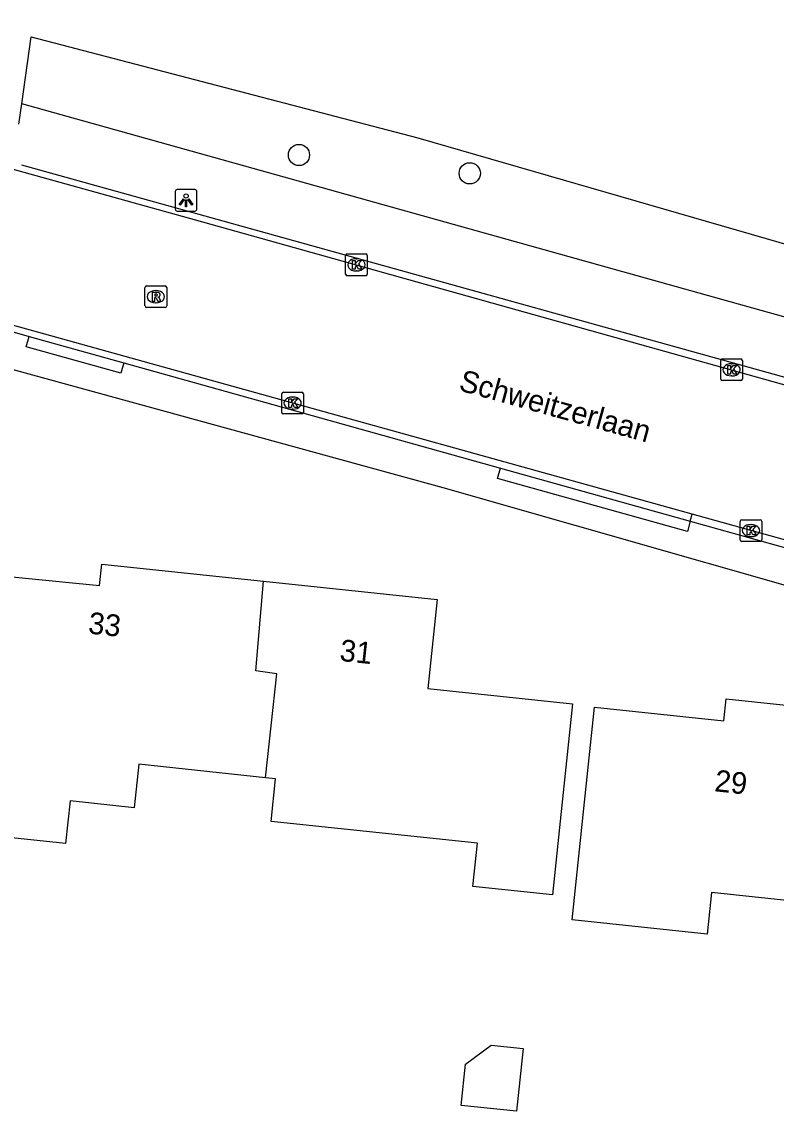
# Model space of a CAD drawing. Extents: x 162157 to 163165, y 378998 to 380775.
# Drawn here: x 162569.3 to 162604.1, y 380579.9 to 380630.1 of the extents above; entities that cross this region are included whole.
import ezdxf

# ---------------------------------------------------------------- set-up
doc = ezdxf.new("R2010")
doc.units = 0
for name, color, linetype in [('IMGEO_Berm_groen', 7, 'Continuous'), ('IMGEO_Boom', 7, 'Continuous'), ('IMGEO_Groenvoorziening', 7, 'Continuous'), ('IMGEO_Kolk', 7, 'Continuous'), ('IMGEO_Lichtpunt', 7, 'Continuous'), ('IMGEO_Openbare_ruimte_label', 7, 'Continuous'), ('IMGEO_Pand', 7, 'Continuous'), ('IMGEO_Pand_nummerreeks', 7, 'Continuous'), ('IMGEO_Rijbaan_lokaal_gesloten', 7, 'Continuous'), ('IMGEO_Rijbaan_lokaal_open', 7, 'Continuous'), ('IMGEO_Rioolput', 7, 'Continuous'), ('IMGEO_Voetpad_open', 7, 'Continuous')]:
    doc.layers.add(name, color=color, linetype=linetype)

msp = doc.modelspace()

# ---------------------------------------------------------------- linework, layer by layer
at = {"layer": 'IMGEO_Berm_groen'}
for points in [[(162569.171, 380625.421), (162569.302, 380626.35)], [(162616.972, 380616.299), (162616.207, 380613.255), (162569.302, 380626.35)]]:
    msp.add_lwpolyline(points, dxfattribs=at)
at = {"layer": 'IMGEO_Boom'}
for centre in [(162582.096, 380623.998), (162589.981, 380623.151)]:
    msp.add_circle(centre, 0.489, dxfattribs=at)
at = {"layer": 'IMGEO_Groenvoorziening'}
msp.add_lwpolyline([(162569.302, 380626.35), (162569.74, 380629.441), (162587.591, 380624.791), (162616.972, 380616.299)], dxfattribs=at)
at = {"layer": 'IMGEO_Kolk'}
for p, q in [((162584.25, 380618.503), (162584.25, 380619.355)), ((162584.325, 380619.429), (162585.177, 380619.429)), ((162585.251, 380619.355), (162585.251, 380618.503)), ((162584.738, 380619.209), (162584.763, 380619.209)), ((162585.177, 380618.429), (162584.325, 380618.429)), ((162584.761, 380618.649), (162584.736, 380618.649)), ((162601.567, 380613.66), (162601.567, 380614.512)), ((162601.642, 380614.586), (162602.494, 380614.586)), ((162602.055, 380614.366), (162602.08, 380614.366)), ((162602.568, 380614.512), (162602.568, 380613.66)), ((162602.078, 380613.806), (162602.053, 380613.806)), ((162602.494, 380613.586), (162601.642, 380613.586)), ((162581.303, 380612.123), (162581.303, 380612.975)), ((162581.378, 380613.049), (162582.23, 380613.049)), ((162581.791, 380612.829), (162581.816, 380612.829)), ((162582.304, 380612.975), (162582.304, 380612.123)), ((162581.814, 380612.269), (162581.789, 380612.269)), ((162582.23, 380612.049), (162581.378, 380612.049)), ((162602.463, 380606.244), (162602.463, 380607.096)), ((162602.538, 380607.17), (162603.39, 380607.17)), ((162602.951, 380606.95), (162602.976, 380606.95)), ((162603.464, 380607.096), (162603.464, 380606.244)), ((162602.974, 380606.39), (162602.949, 380606.39)), ((162603.39, 380606.17), (162602.538, 380606.17))]:
    msp.add_line(p, q, dxfattribs=at)
for points in [[(162584.25, 380618.503), (162584.25, 380619.355)], [(162584.325, 380619.429), (162585.177, 380619.429)], [(162585.251, 380619.355), (162585.251, 380618.503)], [(162584.571, 380619.129), (162584.694, 380619.129), (162584.694, 380618.978), (162584.824, 380619.129), (162584.988, 380619.129), (162584.842, 380618.978), (162584.995, 380618.729), (162584.843, 380618.729), (162584.758, 380618.893), (162584.694, 380618.826), (162584.694, 380618.729), (162584.571, 380618.729), (162584.571, 380619.129)], [(162585.177, 380618.429), (162584.325, 380618.429)], [(162601.567, 380613.66), (162601.567, 380614.512)], [(162601.642, 380614.586), (162602.494, 380614.586)], [(162601.888, 380614.286), (162602.011, 380614.286), (162602.011, 380614.135), (162602.141, 380614.286), (162602.305, 380614.286), (162602.159, 380614.135), (162602.312, 380613.886), (162602.16, 380613.886), (162602.075, 380614.05), (162602.011, 380613.983), (162602.011, 380613.886), (162601.888, 380613.886), (162601.888, 380614.286)], [(162602.568, 380614.512), (162602.568, 380613.66)], [(162602.494, 380613.586), (162601.642, 380613.586)], [(162581.303, 380612.123), (162581.303, 380612.975)], [(162581.378, 380613.049), (162582.23, 380613.049)], [(162582.304, 380612.975), (162582.304, 380612.123)], [(162581.624, 380612.749), (162581.747, 380612.749), (162581.747, 380612.598), (162581.877, 380612.749), (162582.041, 380612.749), (162581.895, 380612.598), (162582.048, 380612.349), (162581.896, 380612.349), (162581.811, 380612.513), (162581.747, 380612.446), (162581.747, 380612.349), (162581.624, 380612.349), (162581.624, 380612.749)], [(162582.23, 380612.049), (162581.378, 380612.049)], [(162602.463, 380606.244), (162602.463, 380607.096)], [(162602.538, 380607.17), (162603.39, 380607.17)], [(162602.784, 380606.87), (162602.907, 380606.87), (162602.907, 380606.719), (162603.037, 380606.87), (162603.201, 380606.87), (162603.055, 380606.719), (162603.208, 380606.47), (162603.056, 380606.47), (162602.971, 380606.634), (162602.907, 380606.567), (162602.907, 380606.47), (162602.784, 380606.47), (162602.784, 380606.87)], [(162603.464, 380607.096), (162603.464, 380606.244)], [(162603.39, 380606.17), (162602.538, 380606.17)]]:
    msp.add_lwpolyline(points, dxfattribs=at)
for centre, start, end in [((162584.327, 380619.353), 91.552, 178.448), ((162584.327, 380619.353), 91.552, 178.448), ((162585.175, 380619.353), 1.552, 88.448), ((162585.175, 380619.353), 1.552, 88.448), ((162584.327, 380618.505), 181.552, 268.448), ((162584.327, 380618.505), 181.552, 268.448), ((162585.175, 380618.505), 271.552, 358.448), ((162585.175, 380618.505), 271.552, 358.448), ((162601.644, 380614.51), 91.552, 178.448), ((162601.644, 380614.51), 91.552, 178.448), ((162602.492, 380614.51), 1.552, 88.448), ((162602.492, 380614.51), 1.552, 88.448), ((162601.644, 380613.662), 181.552, 268.448), ((162601.644, 380613.662), 181.552, 268.448), ((162602.492, 380613.662), 271.552, 358.448), ((162602.492, 380613.662), 271.552, 358.448), ((162581.38, 380612.973), 91.552, 178.448), ((162581.38, 380612.973), 91.552, 178.448), ((162582.228, 380612.973), 1.552, 88.448), ((162582.228, 380612.973), 1.552, 88.448), ((162581.38, 380612.125), 181.552, 268.448), ((162581.38, 380612.125), 181.552, 268.448), ((162582.228, 380612.125), 271.552, 358.448), ((162582.228, 380612.125), 271.552, 358.448), ((162602.54, 380607.094), 91.552, 178.448), ((162602.54, 380607.094), 91.552, 178.448), ((162603.388, 380607.094), 1.552, 88.448), ((162603.388, 380607.094), 1.552, 88.448), ((162602.54, 380606.246), 181.552, 268.448), ((162602.54, 380606.246), 181.552, 268.448), ((162603.388, 380606.246), 271.552, 358.448), ((162603.388, 380606.246), 271.552, 358.448)]:
    msp.add_arc(centre, 0.0765, start, end, dxfattribs=at)
for centre, major_axis, ratio, start_param, end_param in [((162584.737, 380618.929), (-0.387, 0.002), 0.722429, 4.712389, 7.853982), ((162584.762, 380618.929), (-0.39, 0.002), 0.717154, 1.570796, 4.712389), ((162602.054, 380614.086), (-0.387, 0.002), 0.722429, 4.712389, 7.853982), ((162602.079, 380614.086), (-0.39, 0.002), 0.717154, 1.570796, 4.712389), ((162581.79, 380612.549), (-0.387, 0.002), 0.722429, 4.712389, 7.853982), ((162581.815, 380612.549), (-0.39, 0.002), 0.717154, 1.570796, 4.712389), ((162602.95, 380606.67), (-0.387, 0.002), 0.722429, 4.712389, 7.853982), ((162602.975, 380606.67), (-0.39, 0.002), 0.717154, 1.570796, 4.712389)]:
    msp.add_ellipse(centre, major_axis=major_axis, ratio=ratio, start_param=start_param, end_param=end_param, dxfattribs=at)
at = {"layer": 'IMGEO_Lichtpunt'}
for p, q in [((162577.288, 380622.402), (162576.48, 380622.402)), ((162577.288, 380622.402), (162576.48, 380622.402)), ((162576.386, 380622.307), (162576.386, 380621.5)), ((162576.386, 380622.307), (162576.386, 380621.5)), ((162577.382, 380621.5), (162577.382, 380622.307)), ((162577.382, 380621.5), (162577.382, 380622.307)), ((162576.48, 380621.406), (162577.288, 380621.406)), ((162576.48, 380621.406), (162577.288, 380621.406))]:
    msp.add_line(p, q, dxfattribs=at)
for points in [[(162576.76, 380621.971), (162576.799, 380621.943), (162576.611, 380621.681), (162576.573, 380621.708), (162576.76, 380621.971)], [(162576.862, 380621.923), (162576.909, 380621.923), (162576.909, 380621.601), (162576.862, 380621.601), (162576.862, 380621.923)], [(162576.972, 380621.943), (162577.01, 380621.97), (162577.197, 380621.708), (162577.158, 380621.68), (162576.972, 380621.943)]]:
    msp.add_lwpolyline(points, dxfattribs=at)
msp.add_circle((162576.885, 380622.105), 0.0994, dxfattribs=at)
for centre, start, end in [((162576.48, 380622.307), 90, 180), ((162576.48, 380622.307), 90, 180), ((162577.288, 380622.307), 0, 90), ((162577.288, 380622.307), 0, 90), ((162576.48, 380621.5), 180, 270), ((162576.48, 380621.5), 180, 270), ((162577.288, 380621.5), 270, 0), ((162577.288, 380621.5), 270, 360)]:
    msp.add_arc(centre, 0.0946, start, end, dxfattribs=at)
at = {"layer": 'IMGEO_Pand'}
for points in [[(162566.043, 380604.819), (162572.889, 380604.13), (162572.994, 380605.124), (162580.465, 380604.332)], [(162580.553, 380595.268), (162581.074, 380600.058), (162580.108, 380600.199), (162580.465, 380604.332)], [(162580.465, 380604.332), (162588.477, 380603.483), (162588.042, 380599.384), (162594.73, 380598.676), (162594.203, 380593.704), (162593.796, 380589.869), (162590.13, 380590.258), (162590.34, 380592.246), (162580.814, 380593.256), (162581.021, 380595.218), (162580.553, 380595.268)], [(162608.217, 380589.225), (162601.141, 380589.975), (162600.937, 380588.052), (162594.703, 380588.713), (162595.216, 380593.557), (162595.743, 380598.529), (162601.706, 380597.897), (162601.813, 380598.913), (162609.379, 380598.111), (162609.185, 380596.286)], [(162580.553, 380595.268), (162574.698, 380595.888), (162574.486, 380593.887), (162571.533, 380594.2), (162571.325, 380592.234), (162568.555, 380592.528), (162564.802, 380592.926)], [(162589.79, 380582.054), (162590.966, 380582.938), (162592.441, 380582.782), (162592.134, 380579.884), (162589.588, 380580.154), (162589.79, 380582.054)]]:
    msp.add_lwpolyline(points, dxfattribs=at)
at = {"layer": 'IMGEO_Rijbaan_lokaal_gesloten'}
for points in [[(162495.123, 380643.816), (162500, 380642.467), (162522.294, 380636.301), (162522.653, 380636.202), (162528.458, 380634.586), (162577.262, 380621.022), (162615.787, 380610.248)], [(162600.248, 380607.426), (162547.05, 380622.206), (162522.044, 380629.176), (162520.438, 380629.619), (162500, 380635.264), (162493.395, 380637.088)], [(162567.697, 380616.172), (162569.642, 380615.628)], [(162569.642, 380615.628), (162574.005, 380614.41)], [(162574.005, 380614.41), (162591.403, 380609.551)], [(162591.403, 380609.551), (162600.159, 380607.105)], [(162600.159, 380607.105), (162600.248, 380607.426)], [(162612.155, 380604.118), (162600.248, 380607.426)], [(162600.159, 380607.105), (162612.062, 380603.781)]]:
    msp.add_lwpolyline(points, dxfattribs=at)
at = {"layer": 'IMGEO_Rijbaan_lokaal_open'}
msp.add_lwpolyline([(162621.173, 380608.939), (162618.039, 380609.977), (162569.3, 380623.525)], dxfattribs=at)
at = {"layer": 'IMGEO_Rioolput'}
for p, q in [((162574.989, 380617.033), (162574.989, 380617.885)), ((162575.064, 380617.959), (162575.916, 380617.959)), ((162575.99, 380617.885), (162575.99, 380617.033)), ((162575.477, 380617.739), (162575.502, 380617.739)), ((162575.916, 380616.959), (162575.064, 380616.959)), ((162575.5, 380617.179), (162575.475, 380617.179))]:
    msp.add_line(p, q, dxfattribs=at)
for points in [[(162574.989, 380617.033), (162574.989, 380617.885)], [(162575.064, 380617.959), (162575.916, 380617.959)], [(162575.99, 380617.885), (162575.99, 380617.033)], [(162575.578, 380617.657), (162575.326, 380617.659), (162575.326, 380617.259)], [(162575.326, 380617.259), (162575.45, 380617.259), (162575.45, 380617.421), (162575.461, 380617.421)], [(162575.504, 380617.578), (162575.45, 380617.578), (162575.45, 380617.497)], [(162575.45, 380617.497), (162575.502, 380617.497)], [(162575.508, 380617.392), (162575.579, 380617.259), (162575.719, 380617.259), (162575.654, 380617.385)], [(162575.916, 380616.959), (162575.064, 380616.959)]]:
    msp.add_lwpolyline(points, dxfattribs=at)
for centre, radius, start, end in [((162575.066, 380617.883), 0.0765, 91.552, 178.448), ((162575.066, 380617.883), 0.0765, 91.552, 178.448), ((162575.914, 380617.883), 0.0765, 1.552, 88.448), ((162575.914, 380617.883), 0.0765, 1.552, 88.448), ((162575.46, 380617.368), 0.0533, 26.0293, 88.6989), ((162575.486, 380617.686), 0.19, 274.7715, 282.9687), ((162575.51, 380617.482), 0.0964, 77.0061, 93.1865), ((162575.524, 380617.539), 0.0378, 276.6634, 79.6772), ((162575.577, 380617.547), 0.109, 350.3612, 89.416), ((162575.575, 380617.547), 0.112, 277.5842, 350.9817), ((162575.559, 380617.332), 0.108, 29.5134, 73.7905), ((162575.066, 380617.035), 0.0765, 181.552, 268.448), ((162575.066, 380617.035), 0.0765, 181.552, 268.448), ((162575.914, 380617.035), 0.0765, 271.552, 358.448), ((162575.914, 380617.035), 0.0765, 271.552, 358.448)]:
    msp.add_arc(centre, radius, start, end, dxfattribs=at)
for centre, major_axis, ratio, start_param, end_param in [((162575.476, 380617.459), (-0.387, 0.002), 0.722429, 4.712389, 7.853982), ((162575.501, 380617.459), (-0.39, 0.002), 0.717154, 1.570796, 4.712389)]:
    msp.add_ellipse(centre, major_axis=major_axis, ratio=ratio, start_param=start_param, end_param=end_param, dxfattribs=at)
at = {"layer": 'IMGEO_Voetpad_open'}
for points in [[(162613.014, 380601.728), (162588.761, 380608.641), (162562.907, 380615.723), (162561.588, 380616.076)], [(162574.005, 380614.41), (162573.872, 380613.929), (162569.509, 380615.147), (162569.642, 380615.628)], [(162600.159, 380607.105), (162600.025, 380606.624), (162591.269, 380609.07), (162591.403, 380609.551)]]:
    msp.add_lwpolyline(points, dxfattribs=at)

# ---------------------------------------------------------------- texts
at = {"layer": 'IMGEO_Openbare_ruimte_label'}
msp.add_text('Schweitzerlaan', height=1, rotation=344.5188, dxfattribs=at).set_placement((162589.427, 380613.148))
at = {"layer": 'IMGEO_Pand_nummerreeks'}
for s, rotation, p in [('  33', 353.9496, (162571.601, 380602.003)), ('31', 353.95, (162583.947, 380600.664)), ('29', 353.95, (162601.252, 380594.647))]:
    msp.add_text(s, height=1, rotation=rotation, dxfattribs=at).set_placement(p)

doc.saveas('drawing.dxf')
